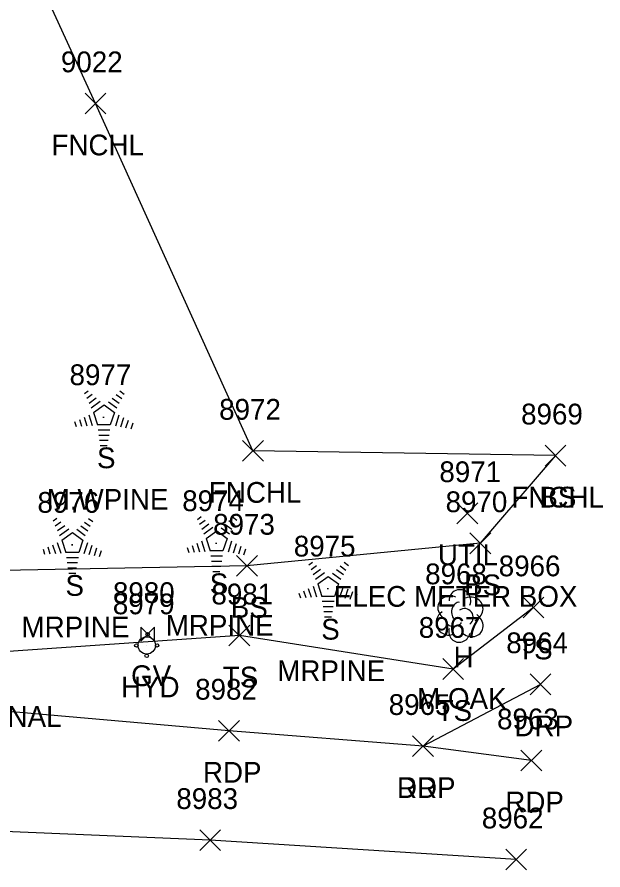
# Model space of a CAD drawing. Extents: x 1462089 to 1464015, y 730534 to 736144.
# Drawn here: x 1463322.1 to 1463378.5, y 734976.7 to 735058.9 of the extents above; entities that cross this region are included whole.
import ezdxf

# ---------------------------------------------------------------- set-up
doc = ezdxf.new("R2010")
doc.units = 0
for name, color, linetype in [('L_A', 7, 'Continuous'), ('L_C', 7, 'Continuous'), ('L_I', 7, 'Continuous'), ('L_TIC', 7, 'Continuous'), ('LELB', 7, 'Continuous'), ('LFNC', 7, 'Continuous'), ('LTC', 7, 'Continuous'), ('LTD', 7, 'Continuous'), ('P_A', 7, 'Continuous'), ('P_I', 7, 'Continuous'), ('P_TIC', 7, 'Continuous'), ('PET', 7, 'Continuous'), ('PRC', 7, 'Continuous'), ('R_A', 7, 'Continuous'), ('R_I', 7, 'Continuous'), ('R_TIC', 7, 'Continuous'), ('RDP', 7, 'Continuous'), ('S_C', 7, 'Continuous'), ('U_A', 7, 'Continuous'), ('U_C', 7, 'Continuous'), ('U_I', 7, 'Continuous'), ('UDEFAULT', 7, 'Continuous'), ('UWFH', 7, 'Continuous'), ('UWV', 7, 'Continuous')]:
    doc.layers.add(name, color=color, linetype=linetype)

msp = doc.modelspace()

# ---------------------------------------------------------------- linework, layer by layer
at = {"layer": 'L_TIC'}
for points in [[(1463328.623, 735049.537), (1463330.623, 735051.537)], [(1463330.623, 735049.537), (1463328.623, 735051.537)], [(1463343.798, 735016.081), (1463345.798, 735018.081)], [(1463345.798, 735016.081), (1463343.798, 735018.081)], [(1463372.959, 735015.623), (1463374.959, 735017.623)], [(1463374.959, 735015.623), (1463372.959, 735017.623)], [(1463372.959, 735015.623), (1463374.959, 735017.623)], [(1463374.959, 735015.623), (1463372.959, 735017.623)], [(1463365.711, 735007.178), (1463367.711, 735009.178)], [(1463367.711, 735007.178), (1463365.711, 735009.178)], [(1463343.218, 735005.007), (1463345.218, 735007.007)], [(1463345.218, 735005.007), (1463343.218, 735007.007)], [(1463370.85, 735001.004), (1463372.85, 735003.004)], [(1463372.85, 735001.004), (1463370.85, 735003.004)], [(1463342.484, 734998.297), (1463344.484, 735000.297)], [(1463344.484, 734998.297), (1463342.484, 735000.297)], [(1463363.087, 734995.076), (1463365.087, 734997.076)], [(1463365.087, 734995.076), (1463363.087, 734997.076)]]:
    msp.add_lwpolyline(points, dxfattribs=at)
at = {"layer": 'LELB'}
for points in [[(1463371.85, 735002.004), (1463364.087, 734996.076), (1463343.484, 734999.297), (1463307.295, 734996.797), (1463279.818, 735000.594), (1463268.694, 735006.742), (1463262.794, 735015.325), (1463262.161, 735022.396), (1463263.251, 735051.01), (1463260.034, 735093.555), (1463259.51, 735137.915), (1463259.234, 735169.586), (1463258.593, 735220.949), (1463257.151, 735252.698), (1463257.922, 735283.054), (1463254.462, 735323.859), (1463254.579, 735356.517), (1463254.877, 735405.056), (1463258.272, 735455.49), (1463269.401, 735506.214)], [(1463373.959, 735016.623), (1463366.711, 735008.178), (1463344.218, 735006.007), (1463305.54, 735005.279), (1463291.003, 735003.77), (1463271.883, 735009.523), (1463268.357, 735020.58), (1463268.055, 735051.006), (1463268.327, 735094.361), (1463268.893, 735136.336), (1463266.498, 735167.086), (1463269.801, 735218.26), (1463262.872, 735252.885), (1463272.972, 735283.562), (1463272.765, 735320.303), (1463274.688, 735357.284), (1463267.127, 735402.932), (1463272.155, 735446.527), (1463267.793, 735454.173), (1463268.048, 735456.584), (1463268.56, 735463.067), (1463267.384, 735485.537), (1463275.104, 735504.266)]]:
    msp.add_lwpolyline(points, dxfattribs=at)
at = {"layer": 'LFNC'}
msp.add_lwpolyline([(1463373.959, 735016.623), (1463344.798, 735017.081), (1463329.623, 735050.537), (1463315.849, 735080.4), (1463303.214, 735107.995), (1463313.17, 735113.237)], dxfattribs=at)
at = {"layer": 'LTC'}
for p, q in [((1463328.572, 735022.618), (1463328.926, 735022.875)), ((1463328.781, 735022.152), (1463329.311, 735022.536)), ((1463331.599, 735022.51), (1463332.148, 735022.11)), ((1463331.97, 735022.858), (1463332.389, 735022.553)), ((1463328.991, 735021.686), (1463329.695, 735022.198)), ((1463329.201, 735021.22), (1463330.079, 735021.858)), ((1463329.425, 735020.765), (1463330.437, 735021.5)), ((1463330.437, 735021.5), (1463331.434, 735020.775)), ((1463330.857, 735021.813), (1463331.666, 735021.224)), ((1463331.228, 735022.161), (1463331.907, 735021.668)), ((1463329.425, 735020.765), (1463329.812, 735019.572)), ((1463331.434, 735020.775), (1463331.043, 735019.572)), ((1463327.604, 735019.897), (1463327.756, 735019.429)), ((1463328.06, 735020.113), (1463328.271, 735019.462)), ((1463328.515, 735020.33), (1463328.786, 735019.495)), ((1463328.971, 735020.546), (1463329.301, 735019.527)), ((1463331.871, 735020.504), (1463331.533, 735019.465)), ((1463332.316, 735020.254), (1463332.028, 735019.369)), ((1463332.761, 735020.004), (1463332.523, 735019.274)), ((1463331.043, 735019.572), (1463329.812, 735019.572)), ((1463331.004, 735019.072), (1463329.86, 735019.072)), ((1463333.205, 735019.753), (1463333.018, 735019.179)), ((1463330.921, 735018.572), (1463329.932, 735018.572)), ((1463330.837, 735018.072), (1463330.005, 735018.072)), ((1463330.753, 735017.572), (1463330.078, 735017.572)), ((1463325.532, 735010.329), (1463325.886, 735010.587)), ((1463325.741, 735009.864), (1463326.27, 735010.248)), ((1463328.559, 735010.221), (1463329.108, 735009.822)), ((1463328.93, 735010.57), (1463329.349, 735010.265)), ((1463339.434, 735010.487), (1463339.788, 735010.745)), ((1463339.643, 735010.022), (1463340.173, 735010.406)), ((1463339.853, 735009.556), (1463340.557, 735010.067)), ((1463342.09, 735010.031), (1463342.769, 735009.537)), ((1463342.461, 735010.379), (1463343.011, 735009.98)), ((1463342.832, 735010.728), (1463343.251, 735010.423)), ((1463325.951, 735009.398), (1463326.654, 735009.909)), ((1463326.16, 735008.932), (1463327.039, 735009.57)), ((1463326.385, 735008.477), (1463327.397, 735009.212)), ((1463327.397, 735009.212), (1463328.394, 735008.487)), ((1463327.817, 735009.525), (1463328.626, 735008.936)), ((1463328.188, 735009.873), (1463328.867, 735009.379)), ((1463340.063, 735009.09), (1463340.941, 735009.728)), ((1463340.287, 735008.635), (1463341.299, 735009.37)), ((1463341.299, 735009.37), (1463342.296, 735008.645)), ((1463341.719, 735009.683), (1463342.528, 735009.094)), ((1463326.385, 735008.477), (1463326.772, 735007.284)), ((1463328.394, 735008.487), (1463328.002, 735007.284)), ((1463339.833, 735008.416), (1463340.163, 735007.397)), ((1463340.287, 735008.635), (1463340.674, 735007.442)), ((1463342.296, 735008.645), (1463341.905, 735007.442)), ((1463342.733, 735008.374), (1463342.396, 735007.334)), ((1463324.564, 735007.609), (1463324.716, 735007.141)), ((1463325.019, 735007.825), (1463325.231, 735007.174)), ((1463325.475, 735008.042), (1463325.746, 735007.206)), ((1463325.93, 735008.258), (1463326.261, 735007.239)), ((1463328.831, 735008.216), (1463328.493, 735007.176)), ((1463329.276, 735007.966), (1463328.988, 735007.081)), ((1463329.72, 735007.716), (1463329.483, 735006.986)), ((1463338.466, 735007.766), (1463338.618, 735007.298)), ((1463338.922, 735007.983), (1463339.133, 735007.331)), ((1463339.377, 735008.2), (1463339.648, 735007.364)), ((1463343.178, 735008.123), (1463342.891, 735007.239)), ((1463343.623, 735007.873), (1463343.386, 735007.144)), ((1463344.067, 735007.623), (1463343.88, 735007.049)), ((1463328.002, 735007.284), (1463326.772, 735007.284)), ((1463327.964, 735006.784), (1463326.819, 735006.784)), ((1463330.164, 735007.465), (1463329.978, 735006.891)), ((1463341.905, 735007.442), (1463340.674, 735007.442)), ((1463341.866, 735006.942), (1463340.722, 735006.942)), ((1463327.88, 735006.284), (1463326.892, 735006.284)), ((1463341.783, 735006.442), (1463340.794, 735006.442)), ((1463341.699, 735005.942), (1463340.867, 735005.942)), ((1463350.187, 735006.114), (1463350.542, 735006.371)), ((1463350.397, 735005.648), (1463350.926, 735006.032)), ((1463353.214, 735006.006), (1463353.764, 735005.607)), ((1463353.586, 735006.354), (1463354.005, 735006.049)), ((1463327.797, 735005.784), (1463326.965, 735005.784)), ((1463327.713, 735005.284), (1463327.038, 735005.284)), ((1463341.615, 735005.442), (1463340.94, 735005.442)), ((1463350.606, 735005.182), (1463351.31, 735005.694)), ((1463350.816, 735004.717), (1463351.694, 735005.354)), ((1463352.472, 735005.309), (1463353.282, 735004.72)), ((1463352.844, 735005.657), (1463353.523, 735005.164)), ((1463351.041, 735004.262), (1463352.052, 735004.996)), ((1463351.041, 735004.262), (1463351.428, 735003.068)), ((1463352.052, 735004.996), (1463353.049, 735004.271)), ((1463353.049, 735004.271), (1463352.658, 735003.068)), ((1463349.22, 735003.393), (1463349.372, 735002.925)), ((1463349.675, 735003.609), (1463349.887, 735002.958)), ((1463350.131, 735003.826), (1463350.402, 735002.991)), ((1463350.586, 735004.042), (1463350.917, 735003.023)), ((1463353.487, 735004), (1463353.149, 735002.961)), ((1463353.931, 735003.75), (1463353.644, 735002.865)), ((1463354.376, 735003.5), (1463354.139, 735002.77)), ((1463352.658, 735003.068), (1463351.428, 735003.068)), ((1463352.62, 735002.568), (1463351.475, 735002.568)), ((1463354.82, 735003.249), (1463354.634, 735002.675)), ((1463352.536, 735002.068), (1463351.548, 735002.068)), ((1463352.452, 735001.568), (1463351.621, 735001.568)), ((1463352.369, 735001.068), (1463351.694, 735001.068))]:
    msp.add_line(p, q, dxfattribs=at)
at = {"layer": 'LTD'}
msp.add_line((1463364.701, 735001.235), (1463364.701, 735001.235), dxfattribs=at)
msp.add_line((1463364.701, 735001.235), (1463364.701, 735001.235), dxfattribs=at)
msp.add_arc((1463364.748, 735002.669), 1.047, 335.52715, 180.95627, dxfattribs=at)
for centre, major_axis, ratio, start_param, end_param in [((1463363.909, 735001.901), (1.21, -0.512), 0.895232, 1.570796, 4.712389), ((1463364.492, 735001.693), (-0.208, -0.792), 0.645439, 3.141593, 6.283185), ((1463365.742, 735001.818), (-1.141, -0.483), 0.949671, 1.570796, 4.712389), ((1463365.201, 735001.068), (-0.5, 0.667), 0.989748, 3.141593, 6.283185), ((1463363.618, 735000.526), (0.584, -1.042), 0.959034, 3.141593, 6.283185), ((1463365.701, 735000.402), (-1.09, 0.792), 0.841452, 1.570796, 4.712389), ((1463364.243, 735000.485), (-0.625, -0.083), 0.423636, 0, 3.141593), ((1463364.701, 734999.735), (0.265, 1.061), 0.942809, 1.570796, 4.712389)]:
    msp.add_ellipse(centre, major_axis=major_axis, ratio=ratio, start_param=start_param, end_param=end_param, dxfattribs=at)
at = {"layer": 'P_TIC'}
for points in [[(1463341.484, 734989.126), (1463343.484, 734991.126)], [(1463343.484, 734989.126), (1463341.484, 734991.126)], [(1463360.189, 734987.651), (1463362.189, 734989.651)], [(1463362.189, 734987.651), (1463360.189, 734989.651)], [(1463370.631, 734986.27), (1463372.631, 734988.27)], [(1463372.631, 734986.27), (1463370.631, 734988.27)], [(1463339.669, 734978.597), (1463341.669, 734980.597)], [(1463341.669, 734978.597), (1463339.669, 734980.597)], [(1463369.162, 734976.727), (1463371.162, 734978.727)], [(1463371.162, 734976.727), (1463369.162, 734978.727)]]:
    msp.add_lwpolyline(points, dxfattribs=at)
at = {"layer": 'PET'}
msp.add_lwpolyline([(1463371.631, 734987.27), (1463361.189, 734988.651), (1463342.484, 734990.126), (1463306.89, 734993.24), (1463279.38, 734996.485), (1463270.914, 735001.574), (1463261.993, 735009.386), (1463257.634, 735017.777)], dxfattribs=at)
at = {"layer": 'PRC'}
msp.add_lwpolyline([(1463370.162, 734977.727), (1463340.669, 734979.597), (1463306.306, 734981.039), (1463269.451, 734982.76), (1463257.123, 734983.282)], dxfattribs=at)
at = {"layer": 'R_TIC'}
for points in [[(1463371.519, 734993.598), (1463373.519, 734995.598)], [(1463373.519, 734993.598), (1463371.519, 734995.598)], [(1463360.189, 734987.651), (1463362.189, 734989.651)], [(1463362.189, 734987.651), (1463360.189, 734989.651)]]:
    msp.add_lwpolyline(points, dxfattribs=at)
at = {"layer": 'RDP'}
msp.add_lwpolyline([(1463372.519, 734994.598), (1463361.189, 734988.651)], dxfattribs=at)
at = {"layer": 'UDEFAULT'}
for points in [[(1463364.458, 735010.068), (1463366.458, 735012.068)], [(1463366.458, 735010.068), (1463364.458, 735012.068)]]:
    msp.add_lwpolyline(points, dxfattribs=at)
at = {"layer": 'UWFH'}
msp.add_line((1463334.555, 734998.348), (1463334.555, 734998.348), dxfattribs=at)
for centre, radius in [((1463333.555, 734998.348), 0.167), ((1463334.555, 734998.348), 0.833), ((1463335.555, 734998.348), 0.167), ((1463334.555, 734997.348), 0.167)]:
    msp.add_circle(centre, radius, dxfattribs=at)
at = {"layer": 'UWV'}
for p, q in [((1463333.978, 735000.097), (1463335.312, 734998.763)), ((1463335.312, 735000.097), (1463333.978, 734998.763))]:
    msp.add_line(p, q, dxfattribs=at)
for points in [[(1463333.978, 735000.097), (1463333.978, 734998.763)], [(1463335.312, 734998.763), (1463335.312, 735000.097)]]:
    msp.add_lwpolyline(points, dxfattribs=at)
msp.add_circle((1463334.645, 734999.43), 0.167, dxfattribs=at)

# ---------------------------------------------------------------- texts
at = {"layer": 'L_A'}
for s, p in [('FNCHL', (1463325.371, 735045.537)), ('S', (1463329.762, 735015.409)), ('FNCHL', (1463340.546, 735012.081)), ('FNCHL', (1463369.707, 735011.623)), ('BS', (1463372.4, 735011.623)), ('S', (1463326.722, 735003.121)), ('S', (1463340.625, 735003.279)), ('BS', (1463365.152, 735003.178)), ('BS', (1463342.659, 735001.007)), ('S', (1463351.378, 734998.905)), ('TS', (1463370.26, 734997.004)), ('H', (1463364.134, 734996.235)), ('TS', (1463341.893, 734994.297)), ('TS', (1463362.496, 734991.076))]:
    msp.add_text(s, height=2, dxfattribs=at).set_placement(p)
at = {"layer": 'L_C'}
for s, p in [('M.WPINE', (1463324.912, 735011.409)), ('MRPINE', (1463322.486, 734999.121)), ('MRPINE', (1463336.388, 734999.279)), ('MRPINE', (1463347.142, 734994.905)), ('M.OAK', (1463360.622, 734992.235))]:
    msp.add_text(s, height=2, dxfattribs=at).set_placement(p)
at = {"layer": 'L_I'}
for s, p in [('9022', (1463326.285, 735053.537)), ('8977', (1463327.117, 735023.409)), ('8972', (1463341.538, 735020.081)), ('8969', (1463370.644, 735019.623)), ('8969', (1463370.644, 735019.623)), ('8974', (1463337.979, 735011.279)), ('8976', (1463324.022, 735011.121)), ('8970', (1463363.365, 735011.178)), ('8973', (1463340.959, 735009.007)), ('8975', (1463348.732, 735006.905)), ('8966', (1463368.488, 735005.004)), ('8968', (1463361.394, 735004.235)), ('8981', (1463340.791, 735002.297)), ('8967', (1463360.78, 734999.076))]:
    msp.add_text(s, height=2, dxfattribs=at).set_placement(p)
at = {"layer": 'LTC'}
for p in [(1463330.319, 735020.513), (1463327.279, 735008.225), (1463341.181, 735008.383), (1463351.935, 735004.009)]:
    msp.add_text('.', height=1.037, rotation=270, dxfattribs=at).set_placement(p)
at = {"layer": 'P_A'}
for p in [(1463339.972, 734985.126), (1463358.677, 734983.651), (1463369.119, 734982.27)]:
    msp.add_text('RDP', height=2, dxfattribs=at).set_placement(p)
at = {"layer": 'P_I'}
for s, p in [('8982', (1463339.224, 734993.126)), ('8965', (1463357.882, 734991.651)), ('8963', (1463368.324, 734990.27)), ('8983', (1463337.409, 734982.597)), ('8962', (1463366.855, 734980.727))]:
    msp.add_text(s, height=2, dxfattribs=at).set_placement(p)
at = {"layer": 'R_A'}
for p in [(1463370.007, 734989.598), (1463358.677, 734983.651)]:
    msp.add_text('DRP', height=2, dxfattribs=at).set_placement(p)
at = {"layer": 'R_I'}
for s, p in [('8964', (1463369.212, 734997.598)), ('8965', (1463357.882, 734991.651))]:
    msp.add_text(s, height=2, dxfattribs=at).set_placement(p)
at = {"layer": 'S_C'}
msp.add_text('DIECTIONAL', height=2, dxfattribs=at).set_placement((1463310.293, 734990.501))
at = {"layer": 'U_A'}
for s, p in [('UTIL', (1463362.623, 735006.068)), ('GV', (1463333.046, 734994.43)), ('HYD', (1463332.075, 734993.348))]:
    msp.add_text(s, height=2, dxfattribs=at).set_placement(p)
at = {"layer": 'U_C'}
msp.add_text('ELEC METER BOX', height=2, dxfattribs=at).set_placement((1463352.592, 735002.068))
at = {"layer": 'U_I'}
for s, p in [('8971', (1463362.765, 735014.068)), ('8980', (1463331.299, 735002.43)), ('8979', (1463331.288, 735001.348))]:
    msp.add_text(s, height=2, dxfattribs=at).set_placement(p)

doc.saveas('drawing.dxf')
